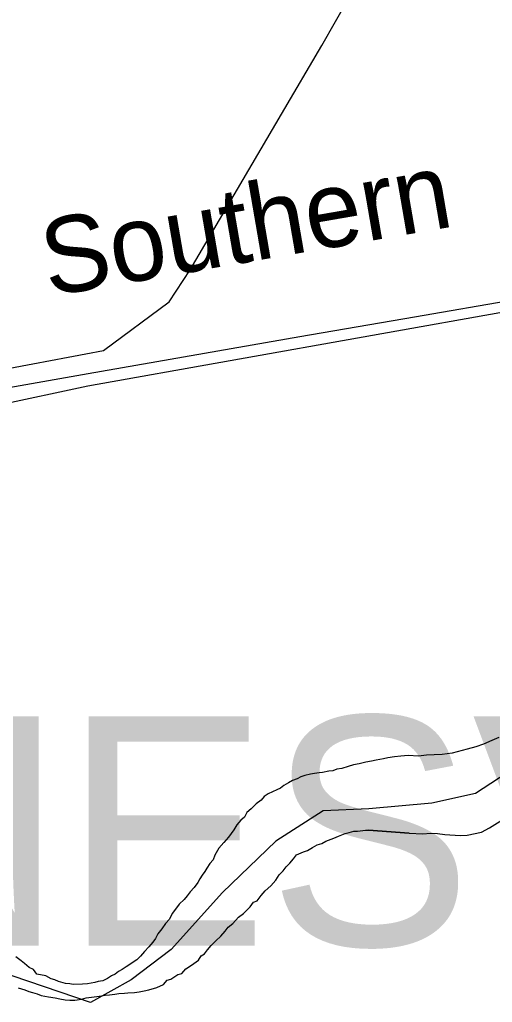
# Model space of a CAD drawing. Extents: x -59 to 82, y -3 to 49.
# Drawn here: x -53.93 to -53.578, y 47.848 to 48.579 of the extents above; entities that cross this region are included whole.
import ezdxf

# ---------------------------------------------------------------- set-up
doc = ezdxf.new("R2010")
doc.units = 0
for name, color, linetype in [('GM_X_Corporation', 7, 'Continuous'), ('GM_X_Major_River', 7, 'Continuous'), ('GM_X_Rail_Line', 7, 'Continuous'), ('GM_X_Rail_Line_Text', 7, 'Continuous'), ('GM_X_State_Route', 7, 'Continuous'), ('GM_X_Township_Text', 7, 'Continuous')]:
    doc.layers.add(name, color=color, linetype=linetype)

msp = doc.modelspace()

# ---------------------------------------------------------------- linework, layer by layer
at = {"layer": 'GM_X_Corporation'}
for p, q in [((-53.54975, 48.03046), (-53.5908, 48.0036)), ((-53.5908, 48.0036), (-53.62336, 47.99654)), ((-53.70402, 47.9909), (-53.73942, 47.96828)), ((-53.67006, 47.99231), (-53.70402, 47.9909)), ((-53.62336, 47.99654), (-53.67006, 47.99231)), ((-53.73942, 47.96828), (-53.77906, 47.9301)), ((-53.77906, 47.9301), (-53.81729, 47.88767)), ((-53.87717, 47.8484), (-54.04, 47.90353)), ((-53.81729, 47.88767), (-53.84701, 47.86505)), ((-53.84701, 47.86505), (-53.87717, 47.8484))]:
    msp.add_line(p, q, dxfattribs=at)
at = {"layer": 'GM_X_Major_River'}
for p, q in [((-53.57868, 48.04306), (-53.58473, 48.04034)), ((-53.57338, 48.0454), (-53.57868, 48.04306)), ((-53.60822, 48.03363), (-53.61543, 48.03278)), ((-53.59685, 48.03679), (-53.60822, 48.03363)), ((-53.59041, 48.03838), (-53.59685, 48.03679)), ((-53.58473, 48.04034), (-53.59041, 48.03838)), ((-53.67235, 48.02697), (-53.67727, 48.02577)), ((-53.67235, 48.02697), (-53.67727, 48.02577)), ((-53.66818, 48.02777), (-53.67235, 48.02697)), ((-53.66818, 48.02777), (-53.67235, 48.02697)), ((-53.66477, 48.02856), (-53.66818, 48.02777)), ((-53.66477, 48.02856), (-53.66818, 48.02777)), ((-53.65909, 48.02938), (-53.66477, 48.02856)), ((-53.65909, 48.02938), (-53.66477, 48.02856)), ((-53.65606, 48.03017), (-53.65909, 48.02938)), ((-53.65606, 48.03017), (-53.65909, 48.02938)), ((-53.65113, 48.03099), (-53.65606, 48.03017)), ((-53.65113, 48.03099), (-53.65606, 48.03017)), ((-53.6462, 48.03142), (-53.65113, 48.03099)), ((-53.6462, 48.03142), (-53.65113, 48.03099)), ((-53.64093, 48.03205), (-53.6462, 48.03142)), ((-53.64093, 48.03202), (-53.6462, 48.03142)), ((-53.63328, 48.03145), (-53.64093, 48.03205)), ((-53.6272, 48.03227), (-53.63328, 48.03145)), ((-53.62151, 48.03234), (-53.6272, 48.03227)), ((-53.61543, 48.03278), (-53.62151, 48.03234)), ((-53.7106, 48.01859), (-53.71363, 48.01818)), ((-53.7106, 48.01859), (-53.71363, 48.01818)), ((-53.70719, 48.01901), (-53.7106, 48.01859)), ((-53.70719, 48.01901), (-53.7106, 48.01859)), ((-53.70454, 48.01941), (-53.70719, 48.01901)), ((-53.70454, 48.01941), (-53.70719, 48.01901)), ((-53.69999, 48.02022), (-53.70454, 48.01941)), ((-53.69999, 48.02022), (-53.70454, 48.01941)), ((-53.69696, 48.02063), (-53.69999, 48.02022)), ((-53.69696, 48.02063), (-53.69999, 48.02022)), ((-53.69393, 48.0218), (-53.69696, 48.02063)), ((-53.69393, 48.0218), (-53.69696, 48.02063)), ((-53.69014, 48.02222), (-53.69393, 48.0218)), ((-53.69014, 48.02222), (-53.69393, 48.0218)), ((-53.6856, 48.02379), (-53.69014, 48.02222)), ((-53.6856, 48.02379), (-53.69014, 48.02222)), ((-53.68144, 48.02497), (-53.6856, 48.02379)), ((-53.68144, 48.02497), (-53.6856, 48.02379)), ((-53.67727, 48.02577), (-53.68144, 48.02497)), ((-53.67727, 48.02577), (-53.68144, 48.02497)), ((-53.72989, 48.01155), (-53.73328, 48.00962)), ((-53.72989, 48.01155), (-53.73328, 48.00962)), ((-53.72687, 48.01348), (-53.72989, 48.01155)), ((-53.72687, 48.01348), (-53.72989, 48.01155)), ((-53.72347, 48.01466), (-53.72687, 48.01348)), ((-53.72347, 48.01466), (-53.72687, 48.01348)), ((-53.72082, 48.0162), (-53.72347, 48.01466)), ((-53.72082, 48.0162), (-53.72347, 48.01466)), ((-53.7178, 48.017), (-53.72082, 48.0162)), ((-53.7178, 48.017), (-53.72082, 48.0162)), ((-53.71363, 48.01818), (-53.7178, 48.017)), ((-53.71363, 48.01818), (-53.7178, 48.017)), ((-53.73857, 48.00652), (-53.74499, 48.00342)), ((-53.73857, 48.00652), (-53.74499, 48.00342)), ((-53.73592, 48.00769), (-53.73857, 48.00652)), ((-53.73592, 48.00769), (-53.73857, 48.00652)), ((-53.73328, 48.00962), (-53.73592, 48.00769)), ((-53.73328, 48.00962), (-53.73592, 48.00769)), ((-53.75025, 47.99881), (-53.75402, 47.99611)), ((-53.75025, 47.99881), (-53.75402, 47.99611)), ((-53.748, 48.00149), (-53.75025, 47.99881)), ((-53.748, 48.00149), (-53.75025, 47.99881)), ((-53.74499, 48.00342), (-53.748, 48.00149)), ((-53.74499, 48.00342), (-53.748, 48.00149)), ((-53.76079, 47.98959), (-53.76265, 47.98615)), ((-53.76079, 47.98959), (-53.76265, 47.98615)), ((-53.75778, 47.99227), (-53.76079, 47.98959)), ((-53.75778, 47.99227), (-53.76079, 47.98959)), ((-53.75402, 47.99611), (-53.75778, 47.99227)), ((-53.75402, 47.99611), (-53.75778, 47.99227)), ((-53.76528, 47.98384), (-53.76828, 47.98039)), ((-53.76528, 47.98384), (-53.76828, 47.98039)), ((-53.76265, 47.98615), (-53.76528, 47.98384)), ((-53.76265, 47.98615), (-53.76528, 47.98384)), ((-53.58027, 47.97815), (-53.56706, 47.98627)), ((-53.77052, 47.97657), (-53.77464, 47.97121)), ((-53.77052, 47.97657), (-53.77464, 47.97121)), ((-53.76828, 47.98039), (-53.77052, 47.97657)), ((-53.76828, 47.98039), (-53.77052, 47.97657)), ((-53.68774, 47.97403), (-53.68471, 47.97482)), ((-53.68774, 47.97403), (-53.68471, 47.97482)), ((-53.68471, 47.97482), (-53.68131, 47.97561)), ((-53.68471, 47.97482), (-53.68131, 47.97561)), ((-53.68131, 47.97561), (-53.67865, 47.97564)), ((-53.68131, 47.97561), (-53.67865, 47.97564)), ((-53.67865, 47.97564), (-53.67258, 47.97647)), ((-53.67865, 47.97564), (-53.67258, 47.97647)), ((-53.67258, 47.97647), (-53.67033, 47.97649)), ((-53.67258, 47.97647), (-53.67033, 47.97649)), ((-53.67033, 47.97649), (-53.64012, 47.9742)), ((-53.64012, 47.97421), (-53.67033, 47.97649)), ((-53.59693, 47.97265), (-53.58632, 47.97505)), ((-53.58632, 47.97505), (-53.58027, 47.97815)), ((-53.77802, 47.96738), (-53.78177, 47.96317)), ((-53.77802, 47.96738), (-53.78177, 47.96317)), ((-53.77464, 47.97121), (-53.77802, 47.96738)), ((-53.77464, 47.97121), (-53.77802, 47.96738)), ((-53.70513, 47.96663), (-53.70211, 47.96818)), ((-53.70513, 47.96663), (-53.70211, 47.96818)), ((-53.70211, 47.96818), (-53.69606, 47.97052)), ((-53.70211, 47.96818), (-53.69606, 47.97052)), ((-53.69606, 47.97052), (-53.69266, 47.97208)), ((-53.69606, 47.97052), (-53.69266, 47.97208)), ((-53.69266, 47.97208), (-53.68774, 47.97403)), ((-53.69266, 47.97208), (-53.68774, 47.97403)), ((-53.64012, 47.9742), (-53.63, 47.9738)), ((-53.63, 47.9738), (-53.62431, 47.97424)), ((-53.62431, 47.97424), (-53.61899, 47.97392)), ((-53.61899, 47.97392), (-53.61366, 47.97323)), ((-53.61366, 47.97323), (-53.60225, 47.97259)), ((-53.60225, 47.97259), (-53.59693, 47.97265)), ((-53.78177, 47.96317), (-53.78475, 47.95782)), ((-53.78177, 47.96317), (-53.78475, 47.95782)), ((-53.72402, 47.95808), (-53.71873, 47.96041)), ((-53.72402, 47.95808), (-53.71873, 47.96041)), ((-53.71873, 47.96041), (-53.7157, 47.9612)), ((-53.71873, 47.96041), (-53.7157, 47.9612)), ((-53.7157, 47.9612), (-53.71193, 47.96352)), ((-53.7157, 47.9612), (-53.71193, 47.96352)), ((-53.71193, 47.96352), (-53.70853, 47.96546)), ((-53.71193, 47.96352), (-53.70853, 47.96546)), ((-53.70853, 47.96546), (-53.70513, 47.96663)), ((-53.70853, 47.96546), (-53.70513, 47.96663)), ((-53.78585, 47.95439), (-53.78848, 47.9517)), ((-53.78585, 47.95439), (-53.78848, 47.9517)), ((-53.78475, 47.95782), (-53.78585, 47.95439)), ((-53.78475, 47.95782), (-53.78585, 47.95439)), ((-53.72889, 47.95195), (-53.72626, 47.95502)), ((-53.72889, 47.95195), (-53.72626, 47.95502)), ((-53.72626, 47.95502), (-53.72402, 47.95808)), ((-53.72626, 47.95502), (-53.72402, 47.95808)), ((-53.79222, 47.94559), (-53.79408, 47.94291)), ((-53.79222, 47.94559), (-53.79408, 47.94291)), ((-53.79072, 47.94827), (-53.79222, 47.94559)), ((-53.79072, 47.94827), (-53.79222, 47.94559)), ((-53.78848, 47.9517), (-53.79072, 47.94827)), ((-53.78848, 47.9517), (-53.79072, 47.94827)), ((-53.73677, 47.94314), (-53.73376, 47.9462)), ((-53.73677, 47.94314), (-53.73376, 47.9462)), ((-53.73376, 47.9462), (-53.73152, 47.94927)), ((-53.73376, 47.9462), (-53.73152, 47.94927)), ((-53.73152, 47.94927), (-53.72889, 47.95195)), ((-53.73152, 47.94927), (-53.72889, 47.95195)), ((-53.79596, 47.94024), (-53.79745, 47.93756)), ((-53.79596, 47.94024), (-53.79745, 47.93756)), ((-53.79408, 47.94291), (-53.79596, 47.94024)), ((-53.79408, 47.94291), (-53.79596, 47.94024)), ((-53.74314, 47.93509), (-53.73939, 47.93931)), ((-53.74314, 47.93509), (-53.73939, 47.93931)), ((-53.73939, 47.93931), (-53.73677, 47.94314)), ((-53.73939, 47.93931), (-53.73677, 47.94314)), ((-53.80006, 47.93374), (-53.80307, 47.93067)), ((-53.80006, 47.93374), (-53.80307, 47.93067)), ((-53.79745, 47.93756), (-53.80006, 47.93374)), ((-53.79745, 47.93756), (-53.80006, 47.93374)), ((-53.75028, 47.92781), (-53.74728, 47.93126)), ((-53.75028, 47.92781), (-53.74728, 47.93126)), ((-53.74728, 47.93126), (-53.74314, 47.93509)), ((-53.74728, 47.93126), (-53.74314, 47.93509)), ((-53.80756, 47.92493), (-53.81132, 47.92147)), ((-53.80756, 47.92493), (-53.81132, 47.92147)), ((-53.80532, 47.92761), (-53.80756, 47.92493)), ((-53.80532, 47.92761), (-53.80756, 47.92493)), ((-53.80307, 47.93067), (-53.80532, 47.92761)), ((-53.80307, 47.93067), (-53.80532, 47.92761)), ((-53.75592, 47.92281), (-53.75327, 47.92398)), ((-53.75592, 47.92281), (-53.75327, 47.92398)), ((-53.75327, 47.92398), (-53.75028, 47.92781)), ((-53.75327, 47.92398), (-53.75028, 47.92781)), ((-53.81319, 47.91879), (-53.81657, 47.91458)), ((-53.81319, 47.91879), (-53.81657, 47.91458)), ((-53.81132, 47.92147), (-53.81319, 47.91879)), ((-53.81132, 47.92147), (-53.81319, 47.91879)), ((-53.76342, 47.91438), (-53.75854, 47.91937)), ((-53.76342, 47.91438), (-53.75854, 47.91937)), ((-53.75854, 47.91937), (-53.75592, 47.92281)), ((-53.75854, 47.91937), (-53.75592, 47.92281)), ((-53.81842, 47.91038), (-53.82142, 47.90694)), ((-53.81842, 47.91038), (-53.82142, 47.90694)), ((-53.81657, 47.91458), (-53.81842, 47.91038)), ((-53.81657, 47.91458), (-53.81842, 47.91038)), ((-53.77132, 47.90708), (-53.76719, 47.91168)), ((-53.77132, 47.90708), (-53.76719, 47.91168)), ((-53.76719, 47.91168), (-53.76342, 47.91438)), ((-53.76719, 47.91168), (-53.76342, 47.91438)), ((-53.82404, 47.90311), (-53.82704, 47.89928)), ((-53.82404, 47.90311), (-53.82704, 47.89928)), ((-53.82142, 47.90694), (-53.82404, 47.90311)), ((-53.82142, 47.90694), (-53.82404, 47.90311)), ((-53.77695, 47.90133), (-53.77471, 47.90439)), ((-53.77695, 47.90133), (-53.77471, 47.90439)), ((-53.77471, 47.90439), (-53.77132, 47.90708)), ((-53.77471, 47.90439), (-53.77132, 47.90708)), ((-53.8289, 47.89584), (-53.83077, 47.89317)), ((-53.8289, 47.89584), (-53.83077, 47.89317)), ((-53.82704, 47.89928), (-53.8289, 47.89584)), ((-53.82704, 47.89928), (-53.8289, 47.89584)), ((-53.78409, 47.89404), (-53.78033, 47.8975)), ((-53.78409, 47.89404), (-53.78033, 47.8975)), ((-53.78033, 47.8975), (-53.77695, 47.90133)), ((-53.78033, 47.8975), (-53.77695, 47.90133)), ((-53.83377, 47.88972), (-53.83715, 47.88627)), ((-53.83377, 47.88972), (-53.83715, 47.88627)), ((-53.83077, 47.89317), (-53.83377, 47.88972)), ((-53.83077, 47.89317), (-53.83377, 47.88972)), ((-53.79234, 47.88446), (-53.7901, 47.88752)), ((-53.79234, 47.88446), (-53.7901, 47.88752)), ((-53.7901, 47.88752), (-53.78747, 47.89059)), ((-53.7901, 47.88752), (-53.78747, 47.89059)), ((-53.78747, 47.89059), (-53.78409, 47.89404)), ((-53.78747, 47.89059), (-53.78409, 47.89404)), ((-53.92894, 47.87923), (-53.93277, 47.88222)), ((-53.84278, 47.88013), (-53.8507, 47.87473)), ((-53.84278, 47.88013), (-53.8507, 47.87473)), ((-53.84015, 47.88282), (-53.84278, 47.88013)), ((-53.84015, 47.88282), (-53.84278, 47.88013)), ((-53.83715, 47.88627), (-53.84015, 47.88282)), ((-53.83715, 47.88627), (-53.84015, 47.88282)), ((-53.80212, 47.876), (-53.79685, 47.87986)), ((-53.80212, 47.876), (-53.79685, 47.87986)), ((-53.79685, 47.87986), (-53.79498, 47.88291)), ((-53.79685, 47.87986), (-53.79498, 47.88291)), ((-53.79498, 47.88291), (-53.79234, 47.88446)), ((-53.79498, 47.88291), (-53.79234, 47.88446)), ((-53.92626, 47.87736), (-53.92894, 47.87923)), ((-53.92626, 47.87736), (-53.92894, 47.87923)), ((-53.92282, 47.87435), (-53.92626, 47.87736)), ((-53.92282, 47.87435), (-53.92626, 47.87736)), ((-53.91976, 47.87287), (-53.92282, 47.87435)), ((-53.91976, 47.87287), (-53.92282, 47.87435)), ((-53.91707, 47.86948), (-53.91976, 47.87287)), ((-53.91707, 47.86948), (-53.91976, 47.87287)), ((-53.85371, 47.8728), (-53.85635, 47.87126)), ((-53.85371, 47.8728), (-53.85635, 47.87126)), ((-53.8507, 47.87473), (-53.85371, 47.8728)), ((-53.8507, 47.87473), (-53.85371, 47.8728)), ((-53.80927, 47.86985), (-53.80627, 47.8733)), ((-53.80927, 47.86985), (-53.80627, 47.8733)), ((-53.80627, 47.8733), (-53.80212, 47.876)), ((-53.80627, 47.8733), (-53.80212, 47.876)), ((-53.9106, 47.86803), (-53.91707, 47.86948)), ((-53.9106, 47.86803), (-53.91707, 47.86948)), ((-53.9064, 47.86579), (-53.9106, 47.86803)), ((-53.9064, 47.86579), (-53.9106, 47.86803)), ((-53.90374, 47.86506), (-53.9064, 47.86579)), ((-53.90374, 47.86506), (-53.9064, 47.86579)), ((-53.86465, 47.86623), (-53.86805, 47.8643)), ((-53.86465, 47.86623), (-53.86805, 47.8643)), ((-53.86164, 47.86816), (-53.86465, 47.86623)), ((-53.86164, 47.86816), (-53.86465, 47.86623)), ((-53.85899, 47.86933), (-53.86164, 47.86816)), ((-53.85899, 47.86933), (-53.86164, 47.86816)), ((-53.85635, 47.87126), (-53.85899, 47.86933)), ((-53.85635, 47.87126), (-53.85899, 47.86933)), ((-53.82023, 47.8648), (-53.81758, 47.86559)), ((-53.82023, 47.8648), (-53.81758, 47.86559)), ((-53.81758, 47.86559), (-53.8123, 47.86906)), ((-53.81758, 47.86559), (-53.8123, 47.86906)), ((-53.8123, 47.86906), (-53.80927, 47.86985)), ((-53.8123, 47.86906), (-53.80927, 47.86985)), ((-53.93101, 47.85908), (-53.92606, 47.85761)), ((-53.90107, 47.86395), (-53.90374, 47.86506)), ((-53.90107, 47.86395), (-53.90374, 47.86506)), ((-53.89574, 47.86249), (-53.90107, 47.86395)), ((-53.89574, 47.86249), (-53.90107, 47.86395)), ((-53.8927, 47.86214), (-53.89574, 47.86249)), ((-53.8927, 47.86214), (-53.89574, 47.86249)), ((-53.89004, 47.86179), (-53.8927, 47.86214)), ((-53.89004, 47.86179), (-53.8927, 47.86214)), ((-53.88321, 47.86186), (-53.89004, 47.86179)), ((-53.88321, 47.86186), (-53.89004, 47.86179)), ((-53.87942, 47.86228), (-53.88321, 47.86186)), ((-53.87942, 47.86228), (-53.88321, 47.86186)), ((-53.87411, 47.86309), (-53.87942, 47.86228)), ((-53.87411, 47.86309), (-53.87942, 47.86228)), ((-53.87146, 47.86388), (-53.87411, 47.86309)), ((-53.87146, 47.86388), (-53.87411, 47.86309)), ((-53.86805, 47.8643), (-53.87146, 47.86388)), ((-53.86805, 47.8643), (-53.87146, 47.86388)), ((-53.83723, 47.85703), (-53.83382, 47.85782)), ((-53.83723, 47.85703), (-53.83382, 47.85782)), ((-53.83382, 47.85782), (-53.82776, 47.85941)), ((-53.83382, 47.85782), (-53.82776, 47.85941)), ((-53.82776, 47.85941), (-53.82285, 47.86174)), ((-53.82776, 47.85941), (-53.82285, 47.86174)), ((-53.82285, 47.86174), (-53.82023, 47.8648)), ((-53.82285, 47.86174), (-53.82023, 47.8648)), ((-53.92606, 47.85761), (-53.92301, 47.85651)), ((-53.92301, 47.85651), (-53.92035, 47.85577)), ((-53.92035, 47.85577), (-53.91692, 47.85467)), ((-53.91692, 47.85467), (-53.91387, 47.85357)), ((-53.91387, 47.85357), (-53.90854, 47.85248)), ((-53.90854, 47.85248), (-53.9036, 47.85177)), ((-53.9036, 47.85177), (-53.90018, 47.85105)), ((-53.90018, 47.85105), (-53.896, 47.85034)), ((-53.88878, 47.85003), (-53.88385, 47.85084)), ((-53.88385, 47.85084), (-53.88045, 47.85164)), ((-53.88045, 47.85164), (-53.87249, 47.85286)), ((-53.87249, 47.85286), (-53.86908, 47.85328)), ((-53.86908, 47.85328), (-53.86642, 47.85369)), ((-53.86642, 47.85369), (-53.86301, 47.8541)), ((-53.86301, 47.8541), (-53.85922, 47.85452)), ((-53.85922, 47.85452), (-53.85618, 47.85493)), ((-53.85922, 47.85452), (-53.85618, 47.85493)), ((-53.85618, 47.85493), (-53.85201, 47.85535)), ((-53.85618, 47.85493), (-53.85201, 47.85535)), ((-53.85201, 47.85535), (-53.84936, 47.85538)), ((-53.85201, 47.85535), (-53.84936, 47.85538)), ((-53.84936, 47.85538), (-53.84443, 47.85581)), ((-53.84936, 47.85538), (-53.84443, 47.85581)), ((-53.84443, 47.85581), (-53.84102, 47.85623)), ((-53.84443, 47.85581), (-53.84102, 47.85623)), ((-53.84102, 47.85623), (-53.83723, 47.85703)), ((-53.84102, 47.85623), (-53.83723, 47.85703)), ((-53.896, 47.85034), (-53.89258, 47.84999)), ((-53.89258, 47.84999), (-53.88878, 47.85003))]:
    msp.add_line(p, q, dxfattribs=at)
at = {"layer": 'GM_X_Rail_Line'}
for p, q in [((-53.70503, 48.55997), (-53.68236, 48.60013)), ((-53.73502, 48.50889), (-53.70503, 48.55997)), ((-53.80304, 48.39301), (-53.73502, 48.50889)), ((-53.81881, 48.36935), (-53.80304, 48.39301)), ((-53.63602, 48.35805), (-53.45055, 48.39046)), ((-53.86768, 48.33308), (-53.81881, 48.36935)), ((-53.72144, 48.34354), (-53.63602, 48.35805)), ((-53.87905, 48.31593), (-53.72144, 48.34354)), ((-53.96857, 48.31416), (-53.86768, 48.33308)), ((-54.02681, 48.28988), (-53.87905, 48.31593))]:
    msp.add_line(p, q, dxfattribs=at)
at = {"layer": 'GM_X_State_Route'}
for p, q in [((-53.87917, 48.30678), (-53.53527, 48.36815)), ((-54.30051, 48.21751), (-53.87917, 48.30678))]:
    msp.add_line(p, q, dxfattribs=at)

# ---------------------------------------------------------------- texts
at = {"layer": 'GM_X_Rail_Line_Text'}
msp.add_text('Southern', height=0.056629, rotation=9.80588, dxfattribs=at).set_placement((-53.90849, 48.37324))
at = {"layer": 'GM_X_Township_Text'}
msp.add_text('PAINESVILLE', height=0.1704545, rotation=0.00001, dxfattribs=at).set_placement((-54.42925, 47.89056))

doc.saveas('drawing.dxf')
